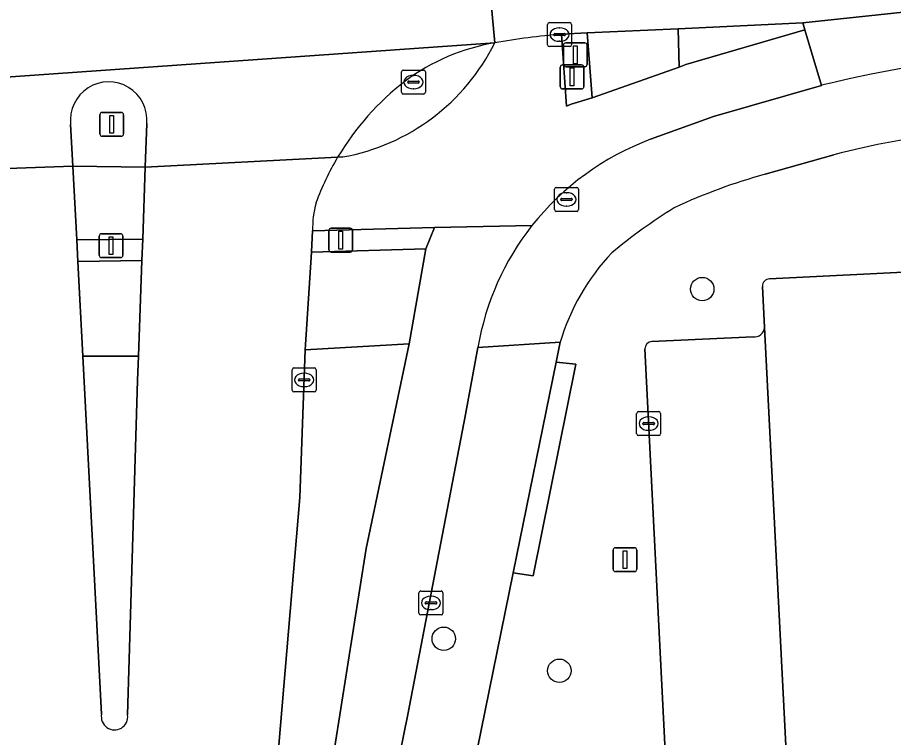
# Model space of a CAD drawing. Extents: x 160023 to 161302, y 384750 to 385707.
# Drawn here: x 160839.9 to 160876.52, y 385288.07 to 385318.17 of the extents above; entities that cross this region are included whole.
import ezdxf

# ---------------------------------------------------------------- set-up
doc = ezdxf.new("R2010")
doc.units = 0
for name, color, linetype in [('IMGEO_Berm_open', 7, 'Continuous'), ('IMGEO_Boom', 7, 'Continuous'), ('IMGEO_Drukknoppaal', 7, 'Continuous'), ('IMGEO_Fietspad_open', 7, 'Continuous'), ('IMGEO_Groenvoorziening', 7, 'Continuous'), ('IMGEO_Kolk', 7, 'Continuous'), ('IMGEO_Lichtmast', 7, 'Continuous'), ('IMGEO_Muur', 7, 'Continuous'), ('IMGEO_Parkeervlak_open', 7, 'Continuous'), ('IMGEO_Rijbaan_lokaal_gesloten', 7, 'Continuous'), ('IMGEO_Rijbaan_lokaal_open', 7, 'Continuous'), ('IMGEO_Verkeerseiland_open', 7, 'Continuous'), ('IMGEO_Verkeersregelinstallatiepaal', 7, 'Continuous'), ('IMGEO_Voetpad_open', 7, 'Continuous')]:
    doc.layers.add(name, color=color, linetype=linetype)

msp = doc.modelspace()

# ---------------------------------------------------------------- linework, layer by layer
at = {"layer": 'IMGEO_Berm_open'}
msp.add_lwpolyline([(160852.094, 385280.925), (160854.481, 385295.968), (160856.27, 385304.523), (160851.929, 385304.282), (160851.701, 385298.1), (160850.825, 385287.754)], dxfattribs=at)
at = {"layer": 'IMGEO_Boom'}
for centre in [(160868.526, 385306.815), (160857.719, 385292.197), (160862.553, 385290.859)]:
    msp.add_circle(centre, 0.489, dxfattribs=at)
at = {"layer": 'IMGEO_Drukknoppaal'}
for p, q in [((160862.691, 385316.186), (160863.481, 385316.186)), ((160863.481, 385316.186), (160862.691, 385316.186)), ((160862.591, 385315.286), (160862.591, 385316.086)), ((160862.591, 385316.086), (160862.591, 385315.286)), ((160863.581, 385316.086), (160863.581, 385315.286)), ((160863.581, 385315.286), (160863.581, 385316.086)), ((160863.481, 385315.186), (160862.691, 385315.186)), ((160862.691, 385315.186), (160863.481, 385315.186))]:
    msp.add_line(p, q, dxfattribs=at)
msp.add_lwpolyline([(160863.011, 385316.061), (160863.161, 385316.061), (160863.161, 385315.311), (160863.011, 385315.311), (160863.011, 385316.061)], dxfattribs=at)
for centre, start, end in [((160862.691, 385316.086), 90, 180), ((160862.691, 385316.086), 90, 180), ((160863.481, 385316.086), 0, 90), ((160863.481, 385316.086), 360, 90), ((160862.691, 385315.286), 180, 270), ((160862.691, 385315.286), 180, 270), ((160863.481, 385315.286), 270, 0), ((160863.481, 385315.286), 270, 0)]:
    msp.add_arc(centre, 0.1, start, end, dxfattribs=at)
at = {"layer": 'IMGEO_Fietspad_open'}
for points in [[(160866.366, 385313.079), (160869.001, 385314.037), (160873.513, 385315.333), (160872.821, 385317.651), (160867.847, 385316.2), (160867.562, 385316.099), (160863.924, 385314.805), (160863.041, 385314.546), (160862.852, 385314.463), (160862.639, 385317.47)], [(160853.501, 385312.338), (160853.284, 385312.327)], [(160861.406, 385309.469), (160857.335, 385309.384), (160856.965, 385308.499), (160856.27, 385304.523), (160854.481, 385295.968), (160852.094, 385280.925), (160850.051, 385268.497), (160846.744, 385250), (160846.268, 385247.336)], [(160852.238, 385309.252), (160857.335, 385309.384), (160861.406, 385309.469)], [(160837.259, 385197.132), (160839.826, 385208.232), (160843.344, 385222.33), (160847.207, 385240.526), (160848.894, 385250), (160849.501, 385253.411), (160851.941, 385267.247), (160853.846, 385277.381), (160856.221, 385289.034), (160858.629, 385301.571), (160859.149, 385304.375)]]:
    msp.add_lwpolyline(points, dxfattribs=at)
msp.add_lwpolyline([(160842.214, 385311.956), (160842.377, 385308.872), (160845.133, 385308.903), (160845.243, 385311.91)], close=True, dxfattribs=at)
for centre, radius, start, end in [((160865.356, 385285.307), 32.278, 94.8285, 99.8162), ((160851.939, 385321.03), 8.831, 280.1904, 333.6647), ((160870.409, 385302.312), 11.501, 110.5799, 141.516), ((160863.025, 385306.534), 11.334, 149.26, 159.9418), ((160856.417, 385309.341), 4.18, 165.026, 181.2189), ((160870.331, 385302.467), 11.344, 141.8874, 170.3192)]:
    msp.add_arc(centre, radius, start, end, dxfattribs=at)
at = {"layer": 'IMGEO_Groenvoorziening'}
for points in [[(160871.338, 385307.24), (160934.451, 385310.385), (160934.728, 385310.49), (160937.801, 385310.637), (160938.673, 385294.115), (160941.373, 385294.274), (160940.346, 385313.797)], [(160874.028, 385312.433), (160871.163, 385311.613)], [(160871.133, 385305.204), (160871.051, 385306.93)], [(160866.416, 385304.622), (160870.654, 385304.821)], [(160862.586, 385304.594), (160862.415, 385303.755), (160863.237, 385303.672), (160861.454, 385294.826), (160860.622, 385294.947), (160855.269, 385268.646)], [(160868.014, 385267.096), (160866.123, 385304.316)]]:
    msp.add_lwpolyline(points, dxfattribs=at)
for centre, radius, start, end in [((160883.769, 385274.471), 39.192, 97.0811, 104.392), ((160876.963, 385289.98), 22.397, 105.0079, 115.3999), ((160879.604, 385290.415), 23.279, 121.7446, 129.6742), ((160871.68, 385301.841), 9.501, 136.9029, 163.1595), ((160871.339, 385306.951), 0.289, 90.294, 184.1186), ((160870.71, 385305.242), 0.425, 262.396, 354.8945), ((160866.436, 385304.309), 0.313, 93.7332, 178.7533)]:
    msp.add_arc(centre, radius, start, end, dxfattribs=at)
at = {"layer": 'IMGEO_Kolk'}
for p, q in [((160862.137, 385317.955), (160862.989, 385317.955)), ((160862.062, 385317.029), (160862.062, 385317.881)), ((160862.55, 385317.735), (160862.575, 385317.735)), ((160863.063, 385317.881), (160863.063, 385317.029)), ((160862.321, 385317.449), (160862.321, 385317.461)), ((160862.759, 385317.412), (160862.361, 385317.412)), ((160862.364, 385317.498), (160862.762, 385317.498)), ((160862.805, 385317.461), (160862.805, 385317.449)), ((160862.989, 385316.955), (160862.137, 385316.955)), ((160862.573, 385317.175), (160862.548, 385317.175)), ((160855.953, 385315.044), (160855.953, 385315.896)), ((160856.028, 385315.97), (160856.88, 385315.97)), ((160856.954, 385315.896), (160856.954, 385315.044)), ((160856.212, 385315.464), (160856.212, 385315.476)), ((160856.65, 385315.427), (160856.252, 385315.427)), ((160856.255, 385315.513), (160856.653, 385315.513)), ((160856.441, 385315.75), (160856.466, 385315.75)), ((160856.696, 385315.476), (160856.696, 385315.464)), ((160856.464, 385315.19), (160856.439, 385315.19)), ((160856.88, 385314.97), (160856.028, 385314.97)), ((160862.425, 385311.065), (160863.277, 385311.065)), ((160862.35, 385310.139), (160862.35, 385310.991)), ((160862.838, 385310.845), (160862.863, 385310.845)), ((160863.351, 385310.991), (160863.351, 385310.139)), ((160862.609, 385310.559), (160862.609, 385310.571)), ((160863.047, 385310.522), (160862.649, 385310.522)), ((160862.652, 385310.608), (160863.05, 385310.608)), ((160862.861, 385310.285), (160862.836, 385310.285)), ((160863.093, 385310.571), (160863.093, 385310.559)), ((160863.277, 385310.065), (160862.425, 385310.065)), ((160851.383, 385302.592), (160851.383, 385303.444)), ((160851.458, 385303.518), (160852.31, 385303.518)), ((160852.384, 385303.444), (160852.384, 385302.592)), ((160851.642, 385303.012), (160851.642, 385303.024)), ((160852.08, 385302.975), (160851.682, 385302.975)), ((160851.685, 385303.061), (160852.083, 385303.061)), ((160851.871, 385303.298), (160851.896, 385303.298)), ((160852.126, 385303.024), (160852.126, 385303.012)), ((160851.894, 385302.738), (160851.869, 385302.738)), ((160852.31, 385302.518), (160851.458, 385302.518)), ((160865.785, 385300.765), (160865.785, 385301.617)), ((160865.86, 385301.691), (160866.712, 385301.691)), ((160866.786, 385301.617), (160866.786, 385300.765)), ((160866.044, 385301.185), (160866.044, 385301.197)), ((160866.482, 385301.148), (160866.084, 385301.148)), ((160866.087, 385301.234), (160866.485, 385301.234)), ((160866.273, 385301.471), (160866.298, 385301.471)), ((160866.528, 385301.197), (160866.528, 385301.185)), ((160866.296, 385300.911), (160866.271, 385300.911)), ((160866.712, 385300.691), (160865.86, 385300.691)), ((160856.759, 385294.193), (160857.611, 385294.193)), ((160856.684, 385293.267), (160856.684, 385294.119)), ((160857.172, 385293.973), (160857.197, 385293.973)), ((160857.685, 385294.119), (160857.685, 385293.267)), ((160856.943, 385293.687), (160856.943, 385293.699)), ((160857.381, 385293.65), (160856.983, 385293.65)), ((160856.986, 385293.736), (160857.384, 385293.736)), ((160857.427, 385293.699), (160857.427, 385293.687)), ((160857.611, 385293.193), (160856.759, 385293.193)), ((160857.195, 385293.413), (160857.17, 385293.413))]:
    msp.add_line(p, q, dxfattribs=at)
for points in [[(160862.137, 385317.955), (160862.989, 385317.955)], [(160862.062, 385317.029), (160862.062, 385317.881)], [(160863.063, 385317.881), (160863.063, 385317.029)], [(160862.989, 385316.955), (160862.137, 385316.955)], [(160855.953, 385315.044), (160855.953, 385315.896)], [(160856.028, 385315.97), (160856.88, 385315.97)], [(160856.954, 385315.896), (160856.954, 385315.044)], [(160856.88, 385314.97), (160856.028, 385314.97)], [(160862.425, 385311.065), (160863.277, 385311.065)], [(160862.35, 385310.139), (160862.35, 385310.991)], [(160863.351, 385310.991), (160863.351, 385310.139)], [(160863.277, 385310.065), (160862.425, 385310.065)], [(160851.383, 385302.592), (160851.383, 385303.444)], [(160851.458, 385303.518), (160852.31, 385303.518)], [(160852.384, 385303.444), (160852.384, 385302.592)], [(160852.31, 385302.518), (160851.458, 385302.518)], [(160865.785, 385300.765), (160865.785, 385301.617)], [(160865.86, 385301.691), (160866.712, 385301.691)], [(160866.786, 385301.617), (160866.786, 385300.765)], [(160866.712, 385300.691), (160865.86, 385300.691)], [(160856.759, 385294.193), (160857.611, 385294.193)], [(160856.684, 385293.267), (160856.684, 385294.119)], [(160857.685, 385294.119), (160857.685, 385293.267)], [(160857.611, 385293.193), (160856.759, 385293.193)]]:
    msp.add_lwpolyline(points, dxfattribs=at)
for centre, radius, start, end in [((160862.139, 385317.879), 0.0765, 91.552, 178.448), ((160862.139, 385317.879), 0.0765, 91.552, 178.448), ((160862.987, 385317.879), 0.0765, 1.552, 88.448), ((160862.987, 385317.879), 0.0765, 1.552, 88.448), ((160862.361, 385317.458), 0.0403, 85.8775, 175.7526), ((160862.358, 385317.448), 0.0366, 178.938, 274.7102), ((160862.762, 385317.455), 0.043, 264.8664, 352.4533), ((160862.766, 385317.46), 0.0386, 1.7309, 96.639), ((160862.139, 385317.031), 0.0765, 181.552, 268.448), ((160862.139, 385317.031), 0.0765, 181.552, 268.448), ((160862.987, 385317.031), 0.0765, 271.552, 358.448), ((160862.987, 385317.031), 0.0765, 271.552, 358.448), ((160856.03, 385315.894), 0.0765, 91.552, 178.448), ((160856.03, 385315.894), 0.0765, 91.552, 178.448), ((160856.878, 385315.894), 0.0765, 1.552, 88.448), ((160856.878, 385315.894), 0.0765, 1.552, 88.448), ((160856.252, 385315.473), 0.0403, 85.8775, 175.7526), ((160856.249, 385315.463), 0.0366, 178.938, 274.7102), ((160856.653, 385315.47), 0.043, 264.8664, 352.4533), ((160856.657, 385315.475), 0.0386, 1.7309, 96.639), ((160856.03, 385315.046), 0.0765, 181.552, 268.448), ((160856.03, 385315.046), 0.0765, 181.552, 268.448), ((160856.878, 385315.046), 0.0765, 271.552, 358.448), ((160856.878, 385315.046), 0.0765, 271.552, 358.448), ((160862.427, 385310.989), 0.0765, 91.552, 178.448), ((160862.427, 385310.989), 0.0765, 91.552, 178.448), ((160863.275, 385310.989), 0.0765, 1.552, 88.448), ((160863.275, 385310.989), 0.0765, 1.552, 88.448), ((160862.649, 385310.568), 0.0403, 85.8775, 175.7526), ((160862.646, 385310.558), 0.0366, 178.938, 274.7102), ((160863.05, 385310.565), 0.043, 264.8664, 352.4533), ((160863.054, 385310.57), 0.0386, 1.7309, 96.639), ((160862.427, 385310.141), 0.0765, 181.552, 268.448), ((160862.427, 385310.141), 0.0765, 181.552, 268.448), ((160863.275, 385310.141), 0.0765, 271.552, 358.448), ((160863.275, 385310.141), 0.0765, 271.552, 358.448), ((160851.46, 385303.442), 0.0765, 91.552, 178.448), ((160851.46, 385303.442), 0.0765, 91.552, 178.448), ((160852.308, 385303.442), 0.0765, 1.552, 88.448), ((160852.308, 385303.442), 0.0765, 1.552, 88.448), ((160851.682, 385303.021), 0.0403, 85.8775, 175.7526), ((160851.679, 385303.011), 0.0366, 178.938, 274.7102), ((160852.083, 385303.018), 0.043, 264.8664, 352.4533), ((160852.087, 385303.023), 0.0386, 1.7309, 96.639), ((160851.46, 385302.594), 0.0765, 181.552, 268.448), ((160851.46, 385302.594), 0.0765, 181.552, 268.448), ((160852.308, 385302.594), 0.0765, 271.552, 358.448), ((160852.308, 385302.594), 0.0765, 271.552, 358.448), ((160865.862, 385301.615), 0.0765, 91.552, 178.448), ((160865.862, 385301.615), 0.0765, 91.552, 178.448), ((160866.71, 385301.615), 0.0765, 1.552, 88.448), ((160866.71, 385301.615), 0.0765, 1.552, 88.448), ((160866.084, 385301.194), 0.0403, 85.8775, 175.7526), ((160866.081, 385301.184), 0.0366, 178.938, 274.7102), ((160866.485, 385301.191), 0.043, 264.8664, 352.4533), ((160866.489, 385301.196), 0.0386, 1.7309, 96.639), ((160865.862, 385300.767), 0.0765, 181.552, 268.448), ((160865.862, 385300.767), 0.0765, 181.552, 268.448), ((160866.71, 385300.767), 0.0765, 271.552, 358.448), ((160866.71, 385300.767), 0.0765, 271.552, 358.448), ((160856.761, 385294.117), 0.0765, 91.552, 178.448), ((160856.761, 385294.117), 0.0765, 91.552, 178.448), ((160857.609, 385294.117), 0.0765, 1.552, 88.448), ((160857.609, 385294.117), 0.0765, 1.552, 88.448), ((160856.983, 385293.696), 0.0403, 85.8775, 175.7526), ((160856.98, 385293.686), 0.0366, 178.938, 274.7102), ((160857.384, 385293.693), 0.043, 264.8664, 352.4533), ((160857.388, 385293.698), 0.0386, 1.7309, 96.639), ((160856.761, 385293.269), 0.0765, 181.552, 268.448), ((160856.761, 385293.269), 0.0765, 181.552, 268.448), ((160857.609, 385293.269), 0.0765, 271.552, 358.448), ((160857.609, 385293.269), 0.0765, 271.552, 358.448)]:
    msp.add_arc(centre, radius, start, end, dxfattribs=at)
for centre, major_axis, ratio, start_param, end_param in [((160862.549, 385317.455), (-0.387, 0.002), 0.722429, 4.712389, 7.853982), ((160862.574, 385317.455), (-0.39, 0.002), 0.717154, 1.570796, 4.712389), ((160856.44, 385315.47), (-0.387, 0.002), 0.722429, 4.712389, 7.853982), ((160856.465, 385315.47), (-0.39, 0.002), 0.717154, 1.570796, 4.712389), ((160862.837, 385310.565), (-0.387, 0.002), 0.722429, 4.712389, 7.853982), ((160862.862, 385310.565), (-0.39, 0.002), 0.717154, 1.570796, 4.712389), ((160851.87, 385303.018), (-0.387, 0.002), 0.722429, 4.712389, 7.853982), ((160851.895, 385303.018), (-0.39, 0.002), 0.717154, 1.570796, 4.712389), ((160866.272, 385301.191), (-0.387, 0.002), 0.722429, 4.712389, 7.853982), ((160866.297, 385301.191), (-0.39, 0.002), 0.717154, 1.570796, 4.712389), ((160857.171, 385293.693), (-0.387, 0.002), 0.722429, 4.712389, 7.853982), ((160857.196, 385293.693), (-0.39, 0.002), 0.717154, 1.570796, 4.712389)]:
    msp.add_ellipse(centre, major_axis=major_axis, ratio=ratio, start_param=start_param, end_param=end_param, dxfattribs=at)
at = {"layer": 'IMGEO_Lichtmast'}
for p, q in [((160843.345, 385313.302), (160843.345, 385314.102)), ((160843.345, 385314.102), (160843.345, 385313.302)), ((160843.445, 385314.202), (160844.235, 385314.202)), ((160844.235, 385314.202), (160843.445, 385314.202)), ((160844.335, 385314.102), (160844.335, 385313.302)), ((160844.335, 385313.302), (160844.335, 385314.102)), ((160844.235, 385313.202), (160843.445, 385313.202)), ((160843.445, 385313.202), (160844.235, 385313.202)), ((160864.9, 385296.003), (160865.69, 385296.003)), ((160865.69, 385296.003), (160864.9, 385296.003)), ((160864.8, 385295.103), (160864.8, 385295.903)), ((160864.8, 385295.903), (160864.8, 385295.103)), ((160865.79, 385295.903), (160865.79, 385295.103)), ((160865.79, 385295.103), (160865.79, 385295.903)), ((160865.69, 385295.003), (160864.9, 385295.003)), ((160864.9, 385295.003), (160865.69, 385295.003))]:
    msp.add_line(p, q, dxfattribs=at)
for points in [[(160843.765, 385314.077), (160843.915, 385314.077), (160843.915, 385313.327), (160843.765, 385313.327), (160843.765, 385314.077)], [(160865.22, 385295.878), (160865.37, 385295.878), (160865.37, 385295.128), (160865.22, 385295.128), (160865.22, 385295.878)]]:
    msp.add_lwpolyline(points, dxfattribs=at)
for centre, start, end in [((160843.445, 385314.102), 90, 180), ((160843.445, 385314.102), 90, 180), ((160844.235, 385314.102), 0, 90), ((160844.235, 385314.102), 360, 90), ((160843.445, 385313.302), 180, 270), ((160843.445, 385313.302), 180, 270), ((160844.235, 385313.302), 270, 0), ((160844.235, 385313.302), 270, 0), ((160864.9, 385295.903), 90, 180), ((160864.9, 385295.903), 90, 180), ((160865.69, 385295.903), 0, 90), ((160865.69, 385295.903), 360, 90), ((160864.9, 385295.103), 180, 270), ((160864.9, 385295.103), 180, 270), ((160865.69, 385295.103), 270, 0), ((160865.69, 385295.103), 270, 0)]:
    msp.add_arc(centre, 0.1, start, end, dxfattribs=at)
at = {"layer": 'IMGEO_Muur'}
msp.add_lwpolyline([(160860.622, 385294.947), (160861.454, 385294.826), (160863.237, 385303.672), (160862.415, 385303.755)], close=True, dxfattribs=at)
at = {"layer": 'IMGEO_Parkeervlak_open'}
for points in [[(160868.318, 385266.803), (160873.076, 385266.99), (160871.133, 385305.204)], [(160870.654, 385304.821), (160866.416, 385304.622)], [(160866.123, 385304.316), (160868.014, 385267.096)]]:
    msp.add_lwpolyline(points, dxfattribs=at)
for centre, radius, start, end in [((160870.71, 385305.242), 0.425, 262.396, 354.8945), ((160866.436, 385304.309), 0.313, 93.7332, 178.7533)]:
    msp.add_arc(centre, radius, start, end, dxfattribs=at)
at = {"layer": 'IMGEO_Rijbaan_lokaal_gesloten'}
for points in [[(160862.639, 385317.47), (160863.719, 385317.527), (160867.517, 385317.701), (160867.815, 385317.715), (160872.734, 385317.942), (160878.109, 385318.511), (160939.926, 385321.572), (161002.691, 385324.976), (161116.828, 385330.675), (161175.105, 385333.21), (161187.334, 385333.626), (161188.421, 385333.681), (161190.076, 385333.785), (161205.429, 385334.762), (161208.623, 385334.016), (161212.046, 385333.194), (161210.663, 385344.611), (161207.365, 385344.447), (161204.252, 385344.219), (161192.167, 385343.474), (161186.184, 385343.141), (161181.164, 385342.911), (161173.114, 385342.6)], [(161187.334, 385333.626), (161175.105, 385333.21), (161116.828, 385330.675), (161002.691, 385324.976), (160939.926, 385321.572), (160878.109, 385318.511), (160872.734, 385317.942), (160872.821, 385317.651), (160873.513, 385315.333)], [(160956.318, 385328.551), (160945.377, 385328.019), (160942.528, 385327.871), (160939.604, 385327.719), (160938.612, 385327.668), (160916.411, 385326.514), (160907.544, 385326.127), (160896.784, 385325.472), (160896.621, 385325.464), (160895.593, 385325.411), (160880.126, 385324.615), (160867.012, 385323.892), (160862.975, 385323.713), (160862.139, 385323.676), (160859.255, 385323.548), (160859.853, 385317.112)], [(160832.366, 385324.86), (160828.561, 385324.708), (160829.079, 385314.948), (160859.853, 385317.112), (160859.255, 385323.548), (160854.758, 385323.359)], [(160859.853, 385317.112), (160829.079, 385314.948)], [(160833.437, 385311.858), (160833.633, 385311.652), (160842.214, 385311.956), (160842.122, 385313.698)], [(160845.309, 385313.739), (160845.243, 385311.91), (160853.284, 385312.327)], [(160853.284, 385312.327), (160845.243, 385311.91), (160845.133, 385308.903), (160845.101, 385308.013), (160844.956, 385304.015), (160844.919, 385303), (160844.505, 385289.011)], [(160843.413, 385289.048), (160842.633, 385304.013), (160842.424, 385307.974), (160842.377, 385308.872), (160842.214, 385311.956), (160833.633, 385311.652)], [(160850.825, 385287.754), (160851.701, 385298.1), (160851.929, 385304.282), (160852.194, 385308.362), (160852.195, 385308.37), (160852.238, 385309.252)]]:
    msp.add_lwpolyline(points, dxfattribs=at)
for centre, radius, start, end in [((160865.356, 385285.307), 32.278, 94.8285, 99.8162), ((160861.319, 385308.511), 8.725, 99.6695, 126.6278), ((160886.839, 385260.334), 56.591, 95.0245, 103.6203), ((160843.713, 385313.878), 1.602, 355.0362, 186.4379), ((160863.019, 385306.532), 11.329, 127.5579, 149.2353), ((160863.025, 385306.534), 11.334, 149.26, 159.9418), ((160856.417, 385309.341), 4.18, 165.026, 181.2189), ((160843.956, 385288.939), 0.554, 168.5993, 7.5195)]:
    msp.add_arc(centre, radius, start, end, dxfattribs=at)
at = {"layer": 'IMGEO_Rijbaan_lokaal_open'}
for points in [[(160934.451, 385310.385), (160871.338, 385307.24)], [(160871.051, 385306.93), (160871.133, 385305.204), (160873.076, 385266.99), (160878.091, 385267.239), (160936.873, 385270.226), (160935.917, 385288.052)]]:
    msp.add_lwpolyline(points, dxfattribs=at)
msp.add_arc((160871.339, 385306.951), 0.289, 90.294, 184.1186, dxfattribs=at)
at = {"layer": 'IMGEO_Verkeerseiland_open'}
for points in [[(160872.821, 385317.651), (160872.734, 385317.942), (160867.815, 385317.715), (160867.517, 385317.701), (160867.562, 385316.099), (160867.847, 385316.2)], [(160863.719, 385317.527), (160862.639, 385317.47), (160862.852, 385314.463), (160863.041, 385314.546), (160863.924, 385314.805)], [(160857.335, 385309.384), (160852.238, 385309.252), (160852.195, 385308.37), (160852.194, 385308.362), (160856.965, 385308.499)], [(160845.101, 385308.013), (160845.133, 385308.903), (160842.377, 385308.872), (160842.424, 385307.974)]]:
    msp.add_lwpolyline(points, close=True, dxfattribs=at)
for points in [[(160842.122, 385313.698), (160842.214, 385311.956), (160845.243, 385311.91), (160845.309, 385313.739)], [(160853.284, 385312.327), (160853.501, 385312.338)], [(160844.505, 385289.011), (160844.919, 385303), (160844.956, 385304.015), (160842.633, 385304.013), (160843.413, 385289.048)]]:
    msp.add_lwpolyline(points, dxfattribs=at)
for centre, radius, start, end in [((160851.939, 385321.03), 8.831, 280.1904, 333.6647), ((160861.319, 385308.511), 8.725, 99.6695, 126.6278), ((160843.713, 385313.878), 1.602, 355.0362, 186.4379), ((160863.019, 385306.532), 11.329, 127.5579, 149.2353), ((160843.956, 385288.939), 0.554, 168.5993, 7.5195)]:
    msp.add_arc(centre, radius, start, end, dxfattribs=at)
at = {"layer": 'IMGEO_Verkeersregelinstallatiepaal'}
for p, q in [((160862.722, 385316.209), (160862.722, 385317.009)), ((160862.722, 385317.009), (160862.722, 385316.209)), ((160862.822, 385317.109), (160863.612, 385317.109)), ((160863.612, 385317.109), (160862.822, 385317.109)), ((160863.712, 385317.009), (160863.712, 385316.209)), ((160863.712, 385316.209), (160863.712, 385317.009)), ((160863.612, 385316.109), (160862.822, 385316.109)), ((160862.822, 385316.109), (160863.612, 385316.109)), ((160852.916, 385308.459), (160852.916, 385309.259)), ((160852.916, 385309.259), (160852.916, 385308.459)), ((160853.016, 385309.359), (160853.806, 385309.359)), ((160853.806, 385309.359), (160853.016, 385309.359)), ((160853.906, 385309.259), (160853.906, 385308.459)), ((160853.906, 385308.459), (160853.906, 385309.259)), ((160843.316, 385308.23), (160843.316, 385309.03)), ((160843.316, 385309.03), (160843.316, 385308.23)), ((160843.416, 385309.13), (160844.206, 385309.13)), ((160844.206, 385309.13), (160843.416, 385309.13)), ((160844.306, 385309.03), (160844.306, 385308.23)), ((160844.306, 385308.23), (160844.306, 385309.03)), ((160844.206, 385308.13), (160843.416, 385308.13)), ((160843.416, 385308.13), (160844.206, 385308.13)), ((160853.806, 385308.359), (160853.016, 385308.359)), ((160853.016, 385308.359), (160853.806, 385308.359))]:
    msp.add_line(p, q, dxfattribs=at)
for points in [[(160863.142, 385316.984), (160863.292, 385316.984), (160863.292, 385316.234), (160863.142, 385316.234), (160863.142, 385316.984)], [(160853.336, 385309.234), (160853.486, 385309.234), (160853.486, 385308.484), (160853.336, 385308.484), (160853.336, 385309.234)], [(160843.736, 385309.005), (160843.886, 385309.005), (160843.886, 385308.255), (160843.736, 385308.255), (160843.736, 385309.005)]]:
    msp.add_lwpolyline(points, dxfattribs=at)
for centre, start, end in [((160862.822, 385317.009), 90, 180), ((160862.822, 385317.009), 90, 180), ((160863.612, 385317.009), 0, 90), ((160863.612, 385317.009), 360, 90), ((160862.822, 385316.209), 180, 270), ((160862.822, 385316.209), 180, 270), ((160863.612, 385316.209), 270, 0), ((160863.612, 385316.209), 270, 0), ((160853.016, 385309.259), 90, 180), ((160853.016, 385309.259), 90, 180), ((160853.806, 385309.259), 0, 90), ((160853.806, 385309.259), 360, 90), ((160843.416, 385309.03), 90, 180), ((160843.416, 385309.03), 90, 180), ((160844.206, 385309.03), 0, 90), ((160844.206, 385309.03), 360, 90), ((160853.016, 385308.459), 180, 270), ((160853.016, 385308.459), 180, 270), ((160853.806, 385308.459), 270, 0), ((160853.806, 385308.459), 270, 0), ((160843.416, 385308.23), 180, 270), ((160843.416, 385308.23), 180, 270), ((160844.206, 385308.23), 270, 0), ((160844.206, 385308.23), 270, 0)]:
    msp.add_arc(centre, 0.1, start, end, dxfattribs=at)
at = {"layer": 'IMGEO_Voetpad_open'}
for points in [[(160867.517, 385317.701), (160863.719, 385317.527), (160863.924, 385314.805), (160867.562, 385316.099)], [(160856.965, 385308.499), (160852.194, 385308.362), (160851.929, 385304.282), (160856.27, 385304.523)], [(160845.101, 385308.013), (160842.424, 385307.974), (160842.633, 385304.013), (160844.956, 385304.015)]]:
    msp.add_lwpolyline(points, close=True, dxfattribs=at)
for points in [[(160873.513, 385315.333), (160869.001, 385314.037), (160866.366, 385313.079)], [(160871.163, 385311.613), (160874.028, 385312.433)], [(160855.269, 385268.646), (160860.622, 385294.947), (160862.415, 385303.755), (160862.586, 385304.594), (160859.149, 385304.375), (160858.629, 385301.571), (160856.221, 385289.034), (160853.846, 385277.381), (160851.941, 385267.247), (160849.501, 385253.411), (160848.894, 385250), (160847.207, 385240.526), (160843.344, 385222.33), (160839.826, 385208.232), (160837.259, 385197.132), (160824.493, 385149.9)], [(160859.149, 385304.375), (160862.586, 385304.594)]]:
    msp.add_lwpolyline(points, dxfattribs=at)
for centre, radius, start, end in [((160886.839, 385260.334), 56.591, 95.0245, 103.6203), ((160883.769, 385274.471), 39.192, 97.0811, 104.392), ((160870.409, 385302.312), 11.501, 110.5799, 141.516), ((160876.963, 385289.98), 22.397, 105.0079, 115.3999), ((160879.604, 385290.415), 23.279, 121.7446, 129.6742), ((160870.331, 385302.467), 11.344, 141.8874, 170.3192), ((160871.68, 385301.841), 9.501, 136.9029, 163.1595)]:
    msp.add_arc(centre, radius, start, end, dxfattribs=at)

doc.saveas('drawing.dxf')
